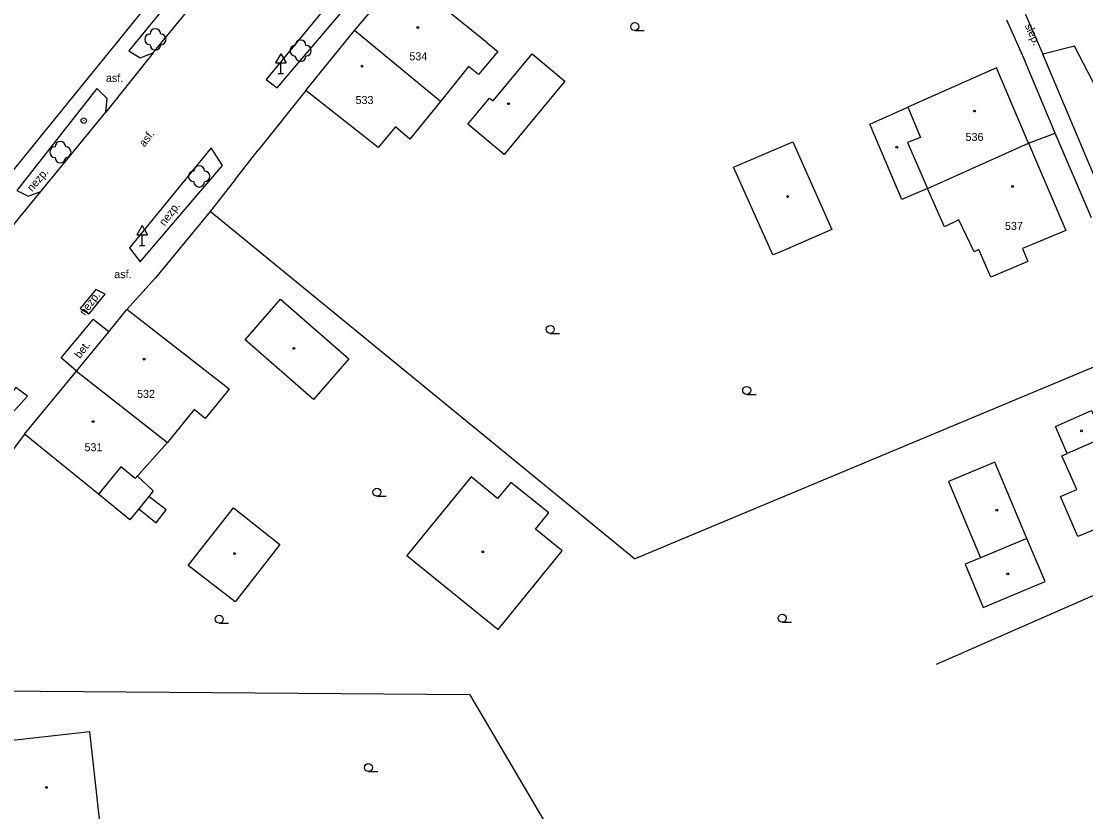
# Model space of a CAD drawing. Extents: x -794191 to -788944, y -1117087 to -1105044.
# Drawn here: x -791770.9 to -791671.2, y -1111111.8 to -1111037.7 of the extents above; entities that cross this region are included whole.
import ezdxf

# ---------------------------------------------------------------- set-up
doc = ezdxf.new("R2010")
doc.units = 0
for name, color, linetype in [('Doplněk polohopisu', 7, 'Continuous'), ('Doplňkové značky', 7, 'Continuous'), ('Hranice - ploty_ zdi', 7, 'Continuous'), ('Komunikace', 7, 'Continuous'), ('Pomocné popisy', 7, 'Continuous'), ('Stavební objekty', 7, 'Continuous'), ('Zeleň', 7, 'Continuous'), ('Značky druhů budov', 7, 'Continuous'), ('Značky druhů pozemků', 7, 'Continuous'), ('Čísla popisná', 7, 'Continuous')]:
    doc.layers.add(name, color=color, linetype=linetype)

msp = doc.modelspace()

# ---------------------------------------------------------------- linework, layer by layer
at = {"layer": 'Doplněk polohopisu'}
for p, q in [((-791741.5, -1111016.82), (-791760.88, -1111040.53)), ((-791676.97, -1111036.83), (-791675.24, -1111040.82)), ((-791760.88, -1111040.53), (-791759.8, -1111041.17)), ((-791759.8, -1111041.17), (-791758.58, -1111040.69)), ((-791763.87, -1111044.03), (-791771.36, -1111053.59)), ((-791762.91, -1111044.99), (-791763.87, -1111044.03)), ((-791763.02, -1111046.25), (-791762.91, -1111044.99)), ((-791771.36, -1111053.59), (-791770.29, -1111054.14)), ((-791770.29, -1111054.14), (-791769.12, -1111053.69)), ((-791762.75, -1111066.86), (-791764.21, -1111065.69))]:
    msp.add_line(p, q, dxfattribs=at)
for points in [[(-791657.76, -1111081.61), (-791667.08, -1111060), (-791669.13, -1111055.27), (-791675.24, -1111040.82)], [(-791765.78, -1111070.55), (-791767.2, -1111069.29), (-791764.21, -1111065.69)]]:
    msp.add_lwpolyline(points, dxfattribs=at)
at = {"layer": 'Doplňkové značky'}
for p, q in [((-791746.63, -1111040.784), (-791747.13, -1111041.65)), ((-791746.63, -1111040.784), (-791746.13, -1111041.65)), ((-791747.13, -1111041.65), (-791746.13, -1111041.65)), ((-791746.63, -1111042.65), (-791746.63, -1111041.65)), ((-791746.88, -1111042.65), (-791746.38, -1111042.65)), ((-791759.61, -1111056.884), (-791760.11, -1111057.75)), ((-791759.61, -1111056.884), (-791759.11, -1111057.75)), ((-791760.11, -1111057.75), (-791759.11, -1111057.75)), ((-791759.61, -1111058.75), (-791759.61, -1111057.75)), ((-791759.86, -1111058.75), (-791759.36, -1111058.75))]:
    msp.add_line(p, q, dxfattribs=at)
for radius in [0.25, 0.0005]:
    msp.add_circle((-791765.091, -1111047.06), radius, dxfattribs=at)
at = {"layer": 'Hranice - ploty_ zdi'}
for p, q in [((-791761.29, -1111038.92), (-791758.02, -1111034.83)), ((-791678.64, -1111037.61), (-791676.89, -1111041.52)), ((-791763.88, -1111042.1), (-791761.29, -1111038.92)), ((-791674.07, -1111048.24), (-791676.89, -1111041.52)), ((-791771.95, -1111052.04), (-791763.88, -1111042.1)), ((-791744.27, -1111044.24), (-791748.74, -1111049.83)), ((-791676.59, -1111049.16), (-791674.07, -1111048.24)), ((-791670.68, -1111056.18), (-791674.07, -1111048.24)), ((-791750.88, -1111052.53), (-791748.74, -1111049.83)), ((-791750.88, -1111052.53), (-791753.25, -1111055.57)), ((-791753.25, -1111055.57), (-791758.37, -1111061.8)), ((-791713.48, -1111088.13), (-791753.25, -1111055.57)), ((-791761.04, -1111064.76), (-791758.37, -1111061.8)), ((-791713.48, -1111088.13), (-791665.5, -1111068.06)), ((-791770.63, -1111076.45), (-791773.02, -1111079.59)), ((-791685.2, -1111098), (-791657.7, -1111085.92)), ((-791728.92, -1111100.89), (-791779.56, -1111100.47)), ((-791728.92, -1111100.89), (-791696.77, -1111155.45))]:
    msp.add_line(p, q, dxfattribs=at)
at = {"layer": 'Komunikace'}
for p, q in [((-791758.58, -1111040.69), (-791740.13, -1111018.13)), ((-791758.58, -1111040.69), (-791763.02, -1111046.25)), ((-791672.28, -1111040.07), (-791675.24, -1111040.82)), ((-791769.12, -1111053.69), (-791763.02, -1111046.25)), ((-791774.25, -1111059.96), (-791769.12, -1111053.69))]:
    msp.add_line(p, q, dxfattribs=at)
for points in [[(-791747.99, -1111043.21), (-791746.96, -1111043.99), (-791736.53, -1111031.69), (-791737.73, -1111030.69)], [(-791760.81, -1111058.97), (-791759.79, -1111060.28), (-791752.08, -1111051.26), (-791753.16, -1111049.6)], [(-791765.42, -1111064.67), (-791764.58, -1111065.18), (-791763.08, -1111063.33), (-791763.95, -1111062.87)], [(-791773.35, -1111074.38), (-791772.49, -1111075.23), (-791770.35, -1111072.89), (-791771.45, -1111072.06)]]:
    msp.add_lwpolyline(points, close=True, dxfattribs=at)
msp.add_lwpolyline([(-791651.45, -1111082.69), (-791652.85, -1111080), (-791659.23, -1111066.78), (-791664.66, -1111054.75), (-791672.28, -1111040.07)], dxfattribs=at)
at = {"layer": 'Stavební objekty'}
for p, q in [((-791727.28, -1111039.75), (-791735.25, -1111033.34)), ((-791731.67, -1111045.27), (-791739.73, -1111038.6)), ((-791737.52, -1111049.57), (-791744.27, -1111044.24)), ((-791751.46, -1111072.24), (-791761.04, -1111064.76)), ((-791765.78, -1111070.55), (-791757.24, -1111077.21)), ((-791751.46, -1111072.24), (-791753.71, -1111074.97)), ((-791754.73, -1111074.13), (-791757.24, -1111077.21)), ((-791753.71, -1111074.97), (-791754.73, -1111074.13)), ((-791757.24, -1111077.21), (-791760.26, -1111080.61)), ((-791761.6, -1111079.51), (-791763.72, -1111082.08)), ((-791760.26, -1111080.61), (-791761.6, -1111079.51)), ((-791728.79, -1111080.44), (-791734.82, -1111087.82)), ((-791676.73, -1111086.21), (-791681.06, -1111088.03))]:
    msp.add_line(p, q, dxfattribs=at)
for points in [[(-791744.27, -1111044.24), (-791739.73, -1111038.6), (-791735.25, -1111033.34)], [(-791727.28, -1111039.75), (-791726.29, -1111040.58), (-791728.1, -1111042.73), (-791729.04, -1111041.97), (-791731.67, -1111045.27), (-791734.41, -1111048.63), (-791734.53, -1111048.78), (-791735.88, -1111047.63), (-791737.52, -1111049.57)], [(-791687.9, -1111049.11), (-791686.03, -1111053.42), (-791676.59, -1111049.16), (-791679.56, -1111042.11), (-791687.88, -1111045.81)], [(-791686.03, -1111053.42), (-791688.45, -1111054.46), (-791691.45, -1111047.39), (-791687.88, -1111045.81), (-791686.71, -1111048.63), (-791687.9, -1111049.11)], [(-791676.59, -1111049.16), (-791673.07, -1111057.36), (-791677.14, -1111059.05), (-791676.65, -1111060.25), (-791680.11, -1111061.72)], [(-791680.11, -1111061.72), (-791681.24, -1111059.15), (-791681.68, -1111059.34), (-791683.1, -1111056.36), (-791684.46, -1111057.01), (-791686.03, -1111053.42)], [(-791749.97, -1111067.61), (-791746.65, -1111063.8), (-791740.24, -1111069.37)], [(-791770.63, -1111076.45), (-791765.78, -1111070.55), (-791762.75, -1111066.86), (-791761.04, -1111064.76)], [(-791740.24, -1111069.37), (-791743.56, -1111073.19), (-791749.97, -1111067.61)], [(-791674.06, -1111075.72), (-791670.66, -1111074.21), (-791670.11, -1111075.4), (-791666.12, -1111073.57), (-791665.49, -1111075.01), (-791672.95, -1111078.27)], [(-791673.44, -1111078.48), (-791672.95, -1111078.27), (-791674.06, -1111075.72)], [(-791665.49, -1111075.01), (-791662.36, -1111082.09), (-791671.94, -1111086.05)], [(-791760.78, -1111084.47), (-791763.72, -1111082.08), (-791770.63, -1111076.45)], [(-791671.94, -1111086.05), (-791673.57, -1111082.28), (-791672.06, -1111081.62), (-791673.44, -1111078.48)], [(-791679.74, -1111079.07), (-791684.07, -1111080.89), (-791681.06, -1111088.03)], [(-791681.06, -1111088.03), (-791682.51, -1111088.64), (-791680.81, -1111092.69), (-791675.03, -1111090.26), (-791676.73, -1111086.21), (-791679.74, -1111079.07)], [(-791760.06, -1111080.39), (-791758.57, -1111081.75), (-791758.99, -1111082.28), (-791759.93, -1111083.43), (-791760.78, -1111084.47)], [(-791734.82, -1111087.82), (-791726.27, -1111094.74), (-791720.27, -1111087.37), (-791722.77, -1111085.35), (-791721.53, -1111083.82), (-791725.07, -1111080.97), (-791726.31, -1111082.48), (-791728.79, -1111080.44)], [(-791759.93, -1111083.43), (-791758.31, -1111084.74), (-791757.37, -1111083.52), (-791758.99, -1111082.28)]]:
    msp.add_lwpolyline(points, dxfattribs=at)
for points in [[(-791729.1, -1111047.4), (-791727.06, -1111044.94), (-791726.73, -1111045.2), (-791723.09, -1111040.81), (-791720.02, -1111043.37), (-791725.7, -1111050.22)], [(-791694.99, -1111057.27), (-791699.88, -1111059.37), (-791700.52, -1111059.64), (-791704.2, -1111051.43), (-791698.67, -1111049.05)], [(-791755.3, -1111088.74), (-791751.63, -1111084.08), (-791751.06, -1111083.35), (-791750.94, -1111083.44), (-791746.71, -1111086.79), (-791750.91, -1111092.16)], [(-791763.04, -1111117.59), (-791764.52, -1111104.33), (-791774.61, -1111105.46), (-791773.07, -1111118.69)]]:
    msp.add_lwpolyline(points, close=True, dxfattribs=at)
at = {"layer": 'Zeleň'}
for centre in [(-791758.38, -1111039.44), (-791744.77, -1111040.5), (-791767.28, -1111050.01), (-791754.28, -1111052.28)]:
    msp.add_circle(centre, 0.0005, dxfattribs=at)
for centre, start, end in [((-791758.88, -1111039.44), 89.99999, 269.99999), ((-791758.38, -1111038.94), 0, 179.99999), ((-791757.88, -1111039.44), 270, 89.99999), ((-791758.38, -1111039.94), 179.99999, 359.99999), ((-791745.27, -1111040.5), 89.99999, 269.99999), ((-791744.77, -1111040), 0, 179.99999), ((-791744.27, -1111040.5), 270, 89.99999), ((-791744.77, -1111041), 179.99999, 359.99999), ((-791767.28, -1111049.51), 0, 179.99999), ((-791767.78, -1111050.01), 89.99999, 269.99999), ((-791766.78, -1111050.01), 270, 89.99999), ((-791767.28, -1111050.51), 179.99999, 359.99999), ((-791754.78, -1111052.28), 89.99999, 269.99999), ((-791754.28, -1111051.78), 0, 179.99999), ((-791753.78, -1111052.28), 270, 89.99999), ((-791754.28, -1111052.78), 179.99999, 359.99999)]:
    msp.add_arc(centre, 0.5, start, end, dxfattribs=at)
at = {"layer": 'Značky druhů budov'}
for centre in [(-791733.78, -1111038.33), (-791739.02, -1111041.96), (-791725.3, -1111045.47), (-791681.63, -1111046.16), (-791688.91, -1111049.55), (-791678.09, -1111053.22), (-791699.14, -1111054.16), (-791745.41, -1111068.4), (-791759.44, -1111069.41), (-791764.2, -1111075.27), (-791671.61, -1111076.14), (-791679.54, -1111083.57), (-791750.95, -1111087.64), (-791727.71, -1111087.48), (-791678.51, -1111089.54), (-791768.59, -1111109.55)]:
    msp.add_circle(centre, 0.0875, dxfattribs=at)
at = {"layer": 'Značky druhů pozemků'}
for p, q in [((-791713.46, -1111038.615), (-791712.585, -1111038.615)), ((-791721.38, -1111066.995), (-791720.505, -1111066.995)), ((-791702.98, -1111072.715), (-791702.105, -1111072.715)), ((-791737.62, -1111082.255), (-791736.745, -1111082.255)), ((-791752.4, -1111094.165), (-791751.525, -1111094.165)), ((-791699.65, -1111094.065), (-791698.775, -1111094.065)), ((-791738.42, -1111108.065), (-791737.545, -1111108.065))]:
    msp.add_line(p, q, dxfattribs=at)
for centre in [(-791713.46, -1111038.24), (-791721.38, -1111066.62), (-791702.98, -1111072.34), (-791737.62, -1111081.88), (-791752.4, -1111093.79), (-791699.65, -1111093.69), (-791738.42, -1111107.69)]:
    msp.add_circle(centre, 0.375, dxfattribs=at)

# ---------------------------------------------------------------- texts
at = {"layer": 'Pomocné popisy'}
for s, rotation, p in [('slep.', 294.16487, (-791676.937, -1111038.149)), ('asf.', 52.88731, (-791759.39, -1111049.58)), ('nezp.', 49.30052, (-791769.93, -1111053.76)), ('nezp.', 52.94969, (-791757.5, -1111056.99)), ('nezp.', 52.94969, (-791764.98, -1111065.38)), ('bet.', 52.96196, (-791765.44, -1111069.41))]:
    msp.add_text(s, height=0.75, rotation=rotation, dxfattribs=at).set_placement(p)
for p in [(-791763.01, -1111043.43), (-791762.23, -1111061.82)]:
    msp.add_text('asf.', height=0.75, dxfattribs=at).set_placement(p)
at = {"layer": 'Čísla popisná'}
for s, p in [('534', (-791734.58, -1111041.4)), ('533', (-791739.62, -1111045.5)), ('536', (-791682.47, -1111048.96)), ('537', (-791678.78, -1111057.3)), ('532', (-791760.09, -1111073.04)), ('531', (-791765.01, -1111078.04))]:
    msp.add_text(s, height=0.75, dxfattribs=at).set_placement(p)

doc.saveas('drawing.dxf')
